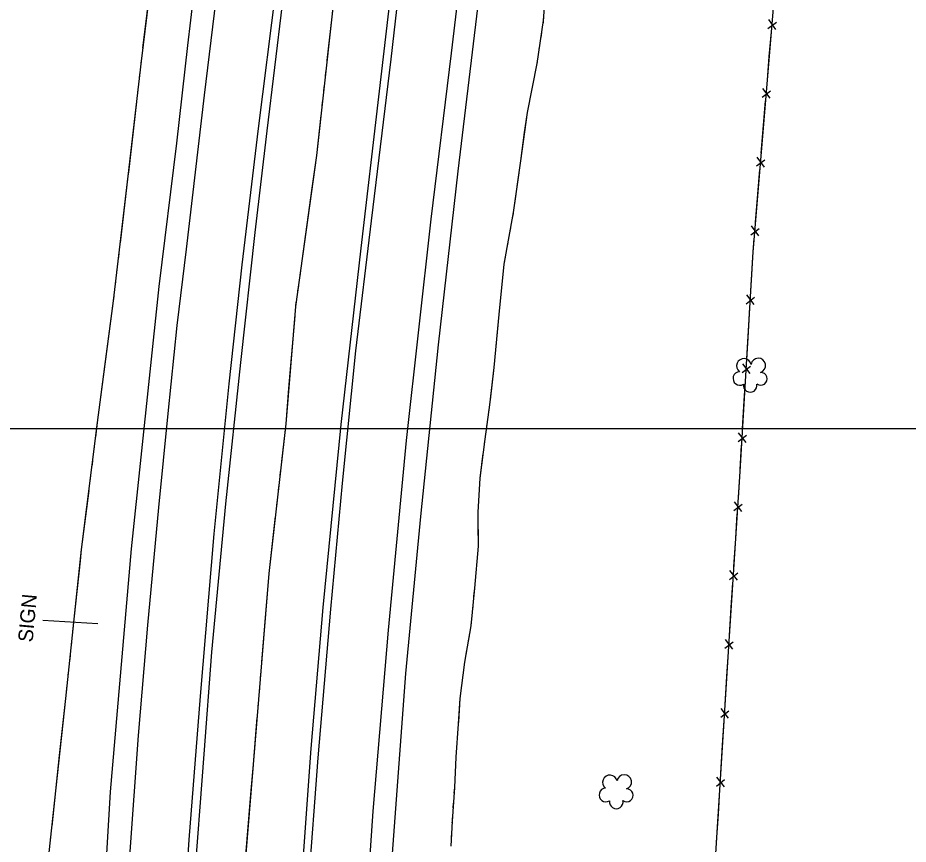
# Model space of a CAD drawing. Extents: x 353423 to 364002, y 127000 to 201942.
# Drawn here: x 361090.3 to 361452.9, y 137830.8 to 138167.2 of the extents above; entities that cross this region are included whole.
import ezdxf

# ---------------------------------------------------------------- set-up
doc = ezdxf.new("R2010")
doc.units = 0
for name, color, linetype in [('E_DTM_SlopeBottom', 7, 'Continuous'), ('E_DTM_SlopeTop', 7, 'Continuous'), ('E_FEN_Generic', 7, 'Continuous'), ('E_LAND_BrushLine', 7, 'Continuous'), ('E_LAND_TreeLine', 7, 'Continuous'), ('E_STRUCT_WingWall', 7, 'Continuous')]:
    doc.layers.add(name, color=color, linetype=linetype)

msp = doc.modelspace()

# ---------------------------------------------------------------- linework, layer by layer
at = {"layer": 'E_DTM_SlopeBottom'}
for p, q in [((361395.8, 138162.92), (361399.22, 138165.47)), ((361399.04, 138162.48), (361396.1, 138166.49)), ((361396.71, 138134.48), (361393.77, 138138.48)), ((361393.47, 138134.92), (361396.89, 138137.46)), ((361391.14, 138106.91), (361394.56, 138109.46)), ((361394.39, 138106.47), (361391.44, 138110.48)), ((361388.82, 138078.91), (361392.24, 138081.46)), ((361392.06, 138078.47), (361389.11, 138082.48)), ((361390.23, 138050.47), (361387.2, 138054.41)), ((361386.98, 138050.83), (361390.34, 138053.46)), ((361385.32, 138022.78), (361388.67, 138025.41)), ((361388.57, 138022.42), (361385.53, 138026.36)), ((361383.65, 137994.73), (361387.01, 137997.36)), ((361386.9, 137994.37), (361383.86, 137998.3)), ((361381.9, 137966.69), (361385.28, 137969.3)), ((361385.15, 137966.31), (361382.13, 137970.26)), ((361383.35, 137938.27), (361380.33, 137942.22)), ((361380.1, 137938.65), (361383.47, 137941.26)), ((361378.3, 137910.61), (361381.67, 137913.22)), ((361381.55, 137910.23), (361378.53, 137914.18)), ((361376.55, 137882.56), (361379.92, 137885.17)), ((361379.8, 137882.18), (361376.78, 137886.13)), ((361374.81, 137854.51), (361378.17, 137857.13)), ((361378.06, 137854.14), (361375.03, 137858.08))]:
    msp.add_line(p, q, dxfattribs=at)
for points in [[(361287.39, 137570.55), (361362.39, 137630.18), (361371.24, 137772.88), (361379.86, 137911.34), (361384.43, 137982.51), (361389.76, 138071.98), (361398.69, 138179.46), (361412.97, 138298.65), (361423.79, 138389.02), (361428.6, 138430.59)], [(361396.36, 138151.45), (361397.2, 138161.46)], [(361395.42, 138140.07), (361396.36, 138151.45)], [(361394.04, 138123.45), (361394.87, 138133.46)], [(361393.09, 138112.07), (361394.04, 138123.45)], [(361391.71, 138095.44), (361392.54, 138105.45)], [(361390.76, 138084.06), (361391.71, 138095.44)], [(361389.49, 138067.43), (361389.76, 138071.98), (361390.21, 138077.45)], [(361388.81, 138056.03), (361389.49, 138067.43)], [(361387.82, 138039.38), (361388.41, 138049.41)], [(361387.14, 138027.98), (361387.82, 138039.38)], [(361386.15, 138011.33), (361386.75, 138021.36)], [(361385.47, 137999.93), (361386.15, 138011.33)], [(361384.48, 137983.28), (361385.08, 137993.3)], [(361383.75, 137971.88), (361384.43, 137982.51), (361384.48, 137983.28)], [(361382.68, 137955.24), (361383.33, 137965.26)], [(361381.95, 137943.84), (361382.68, 137955.24)], [(361380.88, 137927.19), (361381.52, 137937.21)], [(361380.15, 137915.8), (361380.88, 137927.19)], [(361379.1, 137899.15), (361379.73, 137909.17)], [(361378.39, 137887.75), (361379.1, 137899.15)], [(361377.36, 137871.1), (361377.98, 137881.13)], [(361376.65, 137859.71), (361377.36, 137871.1)], [(361375.61, 137843.06), (361376.23, 137853.08)], [(361374.9, 137831.66), (361375.61, 137843.06)]]:
    msp.add_lwpolyline(points, dxfattribs=at)
at = {"layer": 'E_DTM_SlopeTop'}
for points in [[(361272.71, 138434.23), (361266.31, 138379.61), (361257.97, 138310.99), (361251.58, 138255.72), (361245.1, 138202.65), (361237.17, 138135.05), (361230.03, 138073.52), (361221.9, 138001.71), (361214.57, 137927.18), (361209.66, 137869.74), (361204.26, 137795.85), (361200.1, 137714.8), (361196.54, 137659.27), (361194.21, 137620.59), (361193.89, 137611.01), (361192.78, 137606.13), (361191.37, 137603.29), (361189.1, 137597.03), (361188.53, 137592.4), (361188.04, 137585.88), (361187.77, 137571.83), (361187.75, 137570.95)], [(361196.77, 137570.94), (361197.97, 137613.96), (361200.26, 137679.17), (361204.38, 137748.04), (361208.62, 137813.56), (361212.67, 137865.93), (361217.8, 137926.53), (361222.57, 137977.75), (361227.95, 138031.69), (361234.29, 138084.57), (361242.3, 138150.4), (361248.86, 138207.6), (361255.83, 138265.24), (361267.01, 138358.63), (361275.25, 138426.38), (361276.26, 138434.56)], [(361221.13, 137570.9), (361222.33, 137613.43), (361225.33, 137687.2), (361229.7, 137766.38), (361235.07, 137844.35), (361241.19, 137918.01), (361248.61, 137995.1), (361258.67, 138085.31), (361266.85, 138152.81), (361276.83, 138236.14), (361286.42, 138315.63), (361294.85, 138391.04), (361300.12, 138435.07)], [(361233.89, 137570.88), (361234.52, 137586.28), (361234.49, 137590.51), (361233.68, 137593.46), (361232.02, 137598.1), (361231.1, 137604.58), (361230.67, 137612.04), (361230.67, 137615.7), (361230.9, 137626.49), (361233.6, 137676.31), (361236.78, 137739), (361242.33, 137819.77), (361248.34, 137900.31), (361254.42, 137964.22), (361261.68, 138034.15), (361269.62, 138104.8), (361277.29, 138167.92), (361284.49, 138229.01), (361294.95, 138314.12), (361305.59, 138406.1), (361308.88, 138432.88)], [(361201.14, 138429.55), (361191.07, 138346.91), (361181.85, 138269.09), (361174.25, 138202.65), (361166.14, 138135.8), (361158.84, 138073.06), (361155.1, 138042.01), (361151.32, 138006.12), (361147.55, 137967.87), (361143.14, 137919.96), (361139.33, 137875.14), (361135.71, 137825.96), (361133.19, 137790.15), (361130.54, 137746.06), (361128.3, 137707.09), (361126.29, 137662.95), (361124.91, 137628.4), (361124.1, 137609.77), (361123.08, 137571.05)], [(361191.99, 138426.99), (361183.08, 138355.61), (361173.65, 138276.38), (361165.48, 138207.6), (361159.36, 138155.96), (361154.84, 138116.16), (361147.77, 138057.82), (361136.42, 137951.06), (361127.91, 137852.16), (361122.27, 137758.08), (361118.11, 137668.1), (361115.96, 137618.48), (361115.3, 137608.57), (361114.4, 137604.97), (361112.79, 137600.3), (361111.84, 137596.53), (361111.42, 137594.29), (361110.85, 137590.41), (361109.95, 137571.07)], [(361147.14, 137571.01), (361148.37, 137615.01), (361150.72, 137673.15), (361153.29, 137724.95), (361156.09, 137773.79), (361160.11, 137832.62), (361164.62, 137891.07), (361170.23, 137957.17), (361176.31, 138018.25), (361181.63, 138066.68), (361188.34, 138122.14), (361195.51, 138179.32), (361202, 138236.86), (361210.7, 138308.23), (361217.79, 138366.41), (361224.47, 138423.4)], [(361156.25, 137571), (361156.55, 137582.04), (361156.73, 137591.13), (361155.93, 137602.47), (361154.12, 137611.41), (361153.12, 137617.5), (361152.7, 137625.35), (361152.4, 137633.93), (361153.85, 137665.96), (361155.91, 137717.03), (361159.05, 137769.16), (361162, 137812.12), (361166.14, 137867.55), (361169.36, 137908.95), (361174.93, 137969.42), (361181.17, 138026.9), (361186.93, 138079.87), (361191.83, 138121.23), (361198.01, 138172.78), (361204.09, 138220.8), (361210.78, 138282.44), (361217.46, 138338.19), (361224.84, 138397.16), (361227.75, 138423.59)]]:
    msp.add_lwpolyline(points, dxfattribs=at)
at = {"layer": 'E_FEN_Generic'}
for centre, radius, start, end in [((361385.99, 138025.53), 2.97, 11.0442, 232.2781), ((361391.84, 138025.69), 2.97, 288.695, 171.6683), ((361384.36, 138020.41), 2.78, 94.0151, 301.7881), ((361392.86, 138020.26), 2.61, 233.4002, 91.3328), ((361388.57, 138017.6), 2.78, 170.6921, 11.7031), ((361331.42, 137856), 2.97, 11.0442, 232.2781), ((361337.28, 137856.16), 2.97, 288.695, 171.6683), ((361329.8, 137850.88), 2.78, 94.0151, 301.7881), ((361338.29, 137850.73), 2.61, 233.4002, 91.3328), ((361334.01, 137848.07), 2.78, 170.6921, 11.7031)]:
    msp.add_arc(centre, radius, start, end, dxfattribs=at)
at = {"layer": 'E_LAND_BrushLine'}
msp.add_line((361122.8, 137920.55), (361100.52, 137921.92), dxfattribs=at)
at = {"layer": 'E_LAND_TreeLine'}
for q in [(364000, 138000), (363500, 138000)]:
    msp.add_line((360000, 138000), q, dxfattribs=at)
at = {"layer": 'E_STRUCT_WingWall'}
for points in [[(361085.71, 137628.77), (361091.13, 137685.89), (361096.86, 137755.51), (361103.04, 137827.44), (361109.81, 137890.16), (361116.27, 137950.77), (361122.74, 138002.44), (361129.24, 138051.98), (361135.27, 138102.7), (361140.58, 138149.64), (361146.7, 138199.68), (361152.82, 138251.45), (361158.46, 138300.63), (361161.78, 138340.51), (361164.87, 138382.44), (361168.63, 138421.31)], [(361250.76, 138423.96), (361243.52, 138370.15), (361236.74, 138310.22), (361230.58, 138260.11), (361222.44, 138206.17), (361218.13, 138167.57), (361211.93, 138111.17), (361203.36, 138049.77), (361199.38, 138001.98), (361192.51, 137941.05), (361186.09, 137863.23), (361180.54, 137795.52), (361177.86, 137725.26), (361177.05, 137688.68)], [(361266.73, 137829.98), (361267.26, 137840.24), (361268.22, 137853.94), (361268.83, 137866.24), (361269.81, 137879.84), (361270.39, 137890.18), (361272.37, 137905), (361274.89, 137919.68), (361276.41, 137935.03), (361277.86, 137952.2), (361277.77, 137965.94), (361278.59, 137979.79), (361280.6, 137995.76), (361282.5, 138009.72), (361284.25, 138024.89), (361286.32, 138046.41), (361288.36, 138067), (361292.16, 138087.93), (361295.09, 138109.05), (361297.85, 138128.66), (361301.84, 138148.65), (361304.45, 138166.08), (361305.82, 138185.87)], [(361141.21, 138154.81), (361144.72, 138183.49)], [(361219.46, 138179.49), (361218.13, 138167.57), (361216.18, 138149.88)], [(361304.32, 138165.17), (361304.45, 138166.08), (361304.53, 138167.17)], [(361303.42, 138159.19), (361303.72, 138161.18)], [(361302.52, 138153.22), (361302.82, 138155.21)], [(361140.49, 138148.88), (361140.58, 138149.64), (361140.73, 138150.86)], [(361296.7, 138120.53), (361297.85, 138128.66), (361301.84, 138148.65), (361301.92, 138149.24)], [(361215.73, 138145.8), (361215.51, 138143.76)], [(361139.82, 138142.94), (361140.05, 138144.92)], [(361139.15, 138137), (361139.38, 138138.98)], [(361215.06, 138139.67), (361214.84, 138137.63)], [(361135.46, 138104.33), (361138.7, 138133.04)], [(361214.39, 138133.55), (361214.16, 138131.51)], [(361213.71, 138127.42), (361211.93, 138111.17), (361210.07, 138097.86)], [(361292.67, 138091.62), (361295.09, 138109.05), (361296.7, 138120.53)], [(361132.05, 138075.64), (361135.27, 138102.7), (361135.46, 138104.33)], [(361210.07, 138097.86), (361205.95, 138068.36)], [(361291.74, 138085.65), (361292.1, 138087.63)], [(361290.67, 138079.71), (361291.03, 138081.69)], [(361289.59, 138073.77), (361289.95, 138075.75)], [(361131.35, 138069.7), (361131.58, 138071.68)], [(361285.78, 138040.79), (361286.32, 138046.41), (361288.36, 138067), (361288.87, 138069.81)], [(361130.64, 138063.77), (361130.88, 138065.75)], [(361205.39, 138064.29), (361205.1, 138062.26)], [(361129.93, 138057.83), (361130.17, 138059.81)], [(361204.54, 138058.19), (361204.25, 138056.15)], [(361125.73, 138025.23), (361129.24, 138051.98), (361129.47, 138053.87)], [(361203.68, 138052.08), (361203.4, 138050.05)], [(361203.04, 138045.96), (361200.57, 138016.28)], [(361282.73, 138011.77), (361284.25, 138024.89), (361285.78, 138040.79)], [(361122.01, 137996.58), (361122.74, 138002.44), (361125.73, 138025.23)], [(361200.57, 138016.28), (361199.38, 138001.98), (361197.65, 137986.65)], [(361281.96, 138005.78), (361282.23, 138007.78)], [(361281.15, 137999.8), (361281.42, 138001.79)], [(361280.36, 137993.81), (361280.6, 137995.76), (361280.61, 137995.81)], [(361121.26, 137990.64), (361121.51, 137992.62)], [(361277.8, 137960.74), (361277.77, 137965.94), (361278.59, 137979.79), (361279.85, 137989.82)], [(361120.52, 137984.71), (361120.77, 137986.69)], [(361197.19, 137982.56), (361196.96, 137980.52)], [(361119.78, 137978.78), (361120.02, 137980.76)], [(361115.78, 137946.15), (361116.27, 137950.77), (361119.28, 137974.83)], [(361196.5, 137976.44), (361196.27, 137974.4)], [(361195.8, 137970.32), (361195.58, 137968.28)], [(361195.11, 137964.2), (361192.51, 137941.05), (361191.97, 137934.58)], [(361276.07, 137931.62), (361276.41, 137935.03), (361277.86, 137952.2), (361277.8, 137960.74)], [(361112.72, 137917.42), (361115.78, 137946.15)], [(361191.97, 137934.58), (361189.53, 137904.9)], [(361275.48, 137925.61), (361275.67, 137927.62)], [(361274.88, 137919.61), (361274.89, 137919.68), (361275.08, 137921.61)], [(361112.08, 137911.48), (361112.29, 137913.46)], [(361273.86, 137913.65), (361274.2, 137915.64)], [(361269.86, 137880.71), (361270.39, 137890.18), (361272.37, 137905), (361273.17, 137909.68)], [(361111.45, 137905.53), (361111.66, 137907.52)], [(361110.82, 137899.59), (361111.03, 137901.57)], [(361189.19, 137900.81), (361189.02, 137898.76)], [(361107.3, 137866.9), (361109.81, 137890.16), (361110.39, 137895.63)], [(361188.68, 137894.66), (361188.51, 137892.62)], [(361188.17, 137888.52), (361188.01, 137886.48)], [(361187.67, 137882.38), (361186.09, 137863.23), (361185.23, 137852.7)], [(361268.06, 137851.61), (361268.22, 137853.94), (361268.83, 137866.24), (361269.81, 137879.84), (361269.86, 137880.71)], [(361104.2, 137838.17), (361107.3, 137866.9)], [(361185.23, 137852.7), (361182.79, 137823.01)], [(361267.64, 137845.58), (361267.78, 137847.59)], [(361267.23, 137839.55), (361267.26, 137840.24), (361267.36, 137841.56)], [(361103.56, 137832.23), (361103.77, 137834.21)], [(361266.91, 137833.52), (361267.02, 137835.53)]]:
    msp.add_lwpolyline(points, dxfattribs=at)

# ---------------------------------------------------------------- texts
at = {"layer": 'E_LAND_BrushLine'}
msp.add_text('SIGN', height=6, rotation=84.7599, dxfattribs=at).set_placement((361096.3, 137912.87))

doc.saveas('drawing.dxf')
